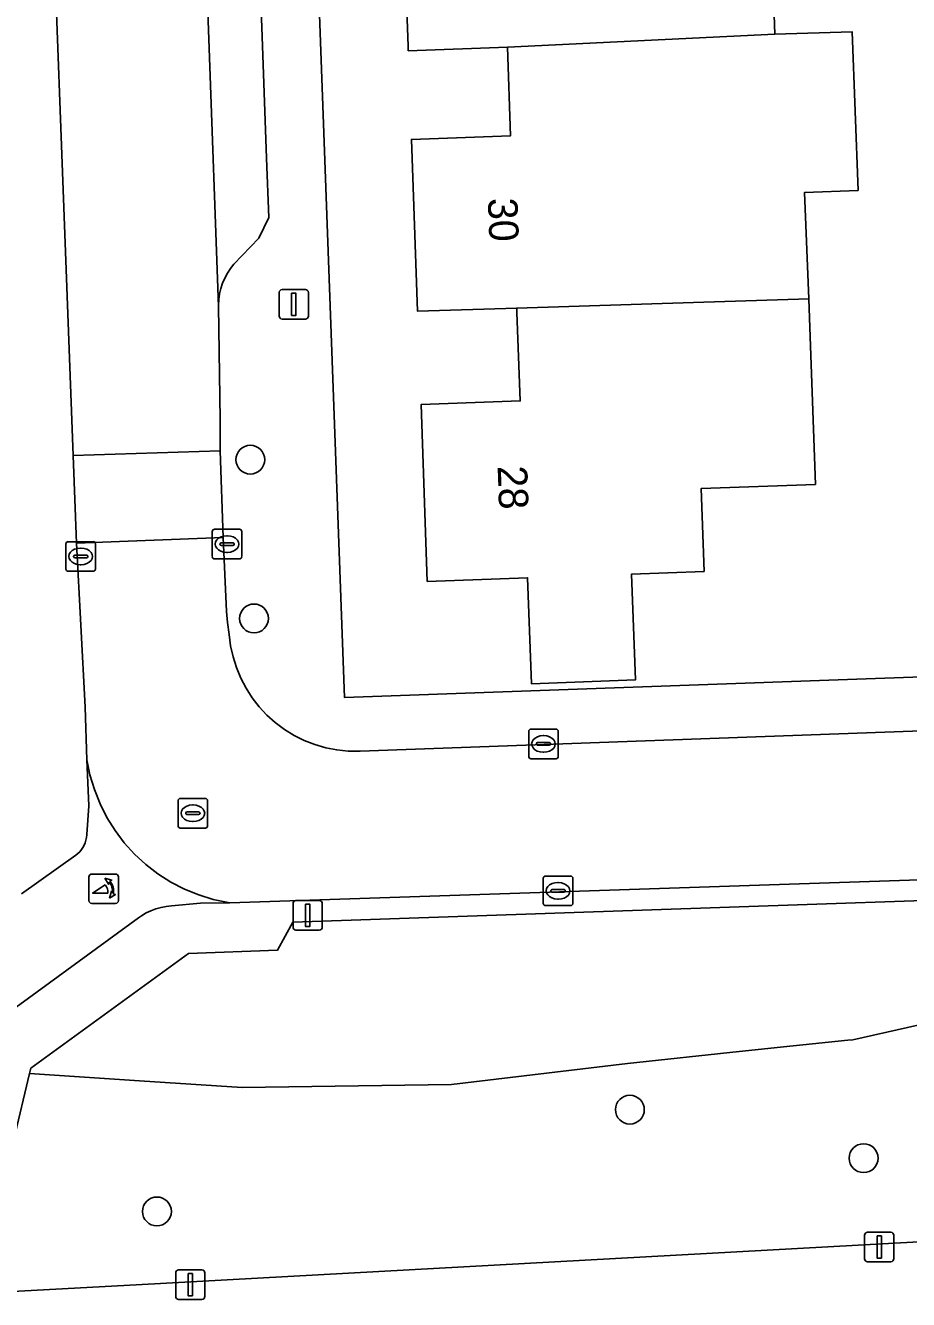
# Model space of a CAD drawing. Extents: x 161084 to 161928, y 385354 to 386522.
# Drawn here: x 161561.57 to 161591.5, y 386315.36 to 386358.53 of the extents above; entities that cross this region are included whole.
import ezdxf

# ---------------------------------------------------------------- set-up
doc = ezdxf.new("R2010")
doc.units = 0
for name, color, linetype in [('IMGEO_Boom', 7, 'Continuous'), ('IMGEO_Erf', 7, 'Continuous'), ('IMGEO_Fietspad_gesloten', 7, 'Continuous'), ('IMGEO_Groenvoorziening', 7, 'Continuous'), ('IMGEO_Kolk', 7, 'Continuous'), ('IMGEO_Lichtmast', 7, 'Continuous'), ('IMGEO_Pand', 7, 'Continuous'), ('IMGEO_Pand_nummerreeks', 7, 'Continuous'), ('IMGEO_Parkeervlak_open', 7, 'Continuous'), ('IMGEO_Poller', 7, 'Continuous'), ('IMGEO_Rijbaan_lokaal_open', 7, 'Continuous'), ('IMGEO_Rioolput', 7, 'Continuous'), ('IMGEO_Voetpad_open', 7, 'Continuous')]:
    doc.layers.add(name, color=color, linetype=linetype)

msp = doc.modelspace()

# ---------------------------------------------------------------- linework, layer by layer
at = {"layer": 'IMGEO_Boom'}
for centre in [(161569.192, 386343.819), (161569.317, 386338.44), (161582.059, 386321.798), (161589.982, 386320.154), (161566.025, 386318.349)]:
    msp.add_circle(centre, 0.489, dxfattribs=at)
at = {"layer": 'IMGEO_Erf'}
msp.add_lwpolyline([(161631.468, 386442.867), (161630.642, 386465.121), (161630.394, 386473.506), (161567.522, 386471.288), (161567.994, 386457.272), (161568.518, 386442.6), (161570.26, 386393.761), (161572.389, 386335.756), (161635.223, 386338.014), (161632.968, 386402.53)], close=True, dxfattribs=at)
msp.add_lwpolyline([(161586.844, 386361.828), (161586.967, 386358.236), (161589.592, 386358.317), (161589.796, 386352.942), (161587.977, 386352.871), (161588.122, 386349.271), (161588.169, 386347.976), (161588.351, 386342.979), (161584.471, 386342.838), (161584.573, 386340.035), (161582.116, 386339.945), (161582.247, 386336.359), (161578.719, 386336.23), (161578.588, 386339.817), (161575.19, 386339.693), (161574.979, 386345.688), (161578.341, 386345.812), (161578.231, 386348.806), (161578.226, 386348.956), (161574.861, 386348.849), (161574.65, 386354.672), (161578.017, 386354.793), (161577.91, 386357.791), (161574.544, 386357.671), (161574.538, 386357.829), (161574.331, 386363.666)], dxfattribs=at)
at = {"layer": 'IMGEO_Fietspad_gesloten'}
msp.add_lwpolyline([(161560.955, 386325.052), (161565.406, 386328.302), (161565.501, 386328.368), (161565.657, 386328.461), (161565.82, 386328.539), (161565.99, 386328.603), (161566.165, 386328.651), (161566.343, 386328.683), (161566.524, 386328.699), (161567.502, 386328.792), (161568.499, 386328.806), (161568.445, 386328.815), (161567.937, 386328.922), (161567.441, 386329.075), (161566.96, 386329.271), (161566.498, 386329.509), (161566.06, 386329.788), (161565.648, 386330.104), (161565.266, 386330.457), (161564.918, 386330.842), (161564.605, 386331.256), (161564.33, 386331.697), (161564.096, 386332.16), (161563.904, 386332.643), (161563.756, 386333.141), (161563.653, 386333.65), (161563.721, 386332.089), (161563.65, 386331.116), (161563.649, 386331.103), (161563.637, 386331.015), (161563.617, 386330.928), (161563.59, 386330.843), (161563.555, 386330.761), (161563.513, 386330.682), (161563.464, 386330.607), (161563.408, 386330.538), (161563.347, 386330.473), (161563.28, 386330.414), (161561.432, 386329.112)], dxfattribs=at)
at = {"layer": 'IMGEO_Groenvoorziening'}
for points in [[(161609.444, 386329.484), (161570.635, 386328.149), (161570.117, 386327.204), (161567.091, 386327.083), (161561.748, 386323.2), (161561.706, 386323.026), (161565.44, 386322.777), (161568.914, 386322.546), (161576.017, 386322.647), (161581.98, 386323.361), (161585.759, 386323.768), (161587.598, 386323.958), (161589.442, 386324.148), (161589.616, 386324.166), (161593.328, 386325.003), (161597.353, 386325.578), (161602.55, 386325.782), (161609.606, 386325.682)], [(161608.146, 386324.201), (161609.666, 386324.273), (161609.606, 386325.682), (161602.55, 386325.782), (161597.353, 386325.578), (161593.328, 386325.003), (161589.616, 386324.166), (161589.442, 386324.148), (161587.598, 386323.958), (161585.759, 386323.768), (161581.98, 386323.361), (161576.017, 386322.647), (161568.914, 386322.546), (161565.44, 386322.777), (161561.706, 386323.026), (161560.629, 386318.555), (161559.868, 386315.569), (161565.325, 386315.863), (161605.016, 386318.038), (161608.353, 386318.221)]]:
    msp.add_lwpolyline(points, close=True, dxfattribs=at)
at = {"layer": 'IMGEO_Kolk'}
for p, q in [((161567.903, 386340.533), (161567.903, 386341.385)), ((161567.978, 386341.459), (161568.83, 386341.459)), ((161568.391, 386341.239), (161568.416, 386341.239)), ((161568.904, 386341.385), (161568.904, 386340.533)), ((161562.942, 386340.115), (161562.942, 386340.967)), ((161563.017, 386341.041), (161563.869, 386341.041)), ((161563.43, 386340.821), (161563.455, 386340.821)), ((161563.943, 386340.967), (161563.943, 386340.115)), ((161568.162, 386340.953), (161568.162, 386340.965)), ((161568.6, 386340.916), (161568.202, 386340.916)), ((161568.205, 386341.002), (161568.603, 386341.002)), ((161568.414, 386340.679), (161568.389, 386340.679)), ((161568.646, 386340.965), (161568.646, 386340.953)), ((161563.201, 386340.535), (161563.201, 386340.547)), ((161563.639, 386340.498), (161563.241, 386340.498)), ((161563.244, 386340.584), (161563.642, 386340.584)), ((161563.453, 386340.261), (161563.428, 386340.261)), ((161563.685, 386340.547), (161563.685, 386340.535)), ((161568.83, 386340.459), (161567.978, 386340.459)), ((161563.869, 386340.041), (161563.017, 386340.041)), ((161578.704, 386334.689), (161579.556, 386334.689)), ((161578.629, 386333.763), (161578.629, 386334.615)), ((161578.888, 386334.183), (161578.888, 386334.195)), ((161578.931, 386334.232), (161579.329, 386334.232)), ((161579.117, 386334.469), (161579.142, 386334.469)), ((161579.372, 386334.195), (161579.372, 386334.183)), ((161579.63, 386334.615), (161579.63, 386333.763)), ((161579.326, 386334.146), (161578.928, 386334.146)), ((161579.14, 386333.909), (161579.115, 386333.909)), ((161579.556, 386333.689), (161578.704, 386333.689)), ((161579.124, 386328.785), (161579.124, 386329.637)), ((161579.199, 386329.711), (161580.051, 386329.711)), ((161579.612, 386329.491), (161579.637, 386329.491)), ((161580.125, 386329.637), (161580.125, 386328.785)), ((161579.383, 386329.205), (161579.383, 386329.217)), ((161579.821, 386329.168), (161579.423, 386329.168)), ((161579.426, 386329.254), (161579.824, 386329.254)), ((161579.867, 386329.217), (161579.867, 386329.205)), ((161580.051, 386328.711), (161579.199, 386328.711)), ((161579.635, 386328.931), (161579.61, 386328.931))]:
    msp.add_line(p, q, dxfattribs=at)
for points in [[(161567.903, 386340.533), (161567.903, 386341.385)], [(161567.978, 386341.459), (161568.83, 386341.459)], [(161568.904, 386341.385), (161568.904, 386340.533)], [(161562.942, 386340.115), (161562.942, 386340.967)], [(161563.017, 386341.041), (161563.869, 386341.041)], [(161563.943, 386340.967), (161563.943, 386340.115)], [(161568.83, 386340.459), (161567.978, 386340.459)], [(161563.869, 386340.041), (161563.017, 386340.041)], [(161578.704, 386334.689), (161579.556, 386334.689)], [(161578.629, 386333.763), (161578.629, 386334.615)], [(161579.63, 386334.615), (161579.63, 386333.763)], [(161579.556, 386333.689), (161578.704, 386333.689)], [(161579.124, 386328.785), (161579.124, 386329.637)], [(161579.199, 386329.711), (161580.051, 386329.711)], [(161580.125, 386329.637), (161580.125, 386328.785)], [(161580.051, 386328.711), (161579.199, 386328.711)]]:
    msp.add_lwpolyline(points, dxfattribs=at)
for centre, radius, start, end in [((161567.98, 386341.383), 0.0765, 91.552, 178.448), ((161567.98, 386341.383), 0.0765, 91.552, 178.448), ((161568.828, 386341.383), 0.0765, 1.552, 88.448), ((161568.828, 386341.383), 0.0765, 1.552, 88.448), ((161563.019, 386340.965), 0.0765, 91.552, 178.448), ((161563.019, 386340.965), 0.0765, 91.552, 178.448), ((161563.867, 386340.965), 0.0765, 1.552, 88.448), ((161563.867, 386340.965), 0.0765, 1.552, 88.448), ((161568.202, 386340.962), 0.0403, 85.8775, 175.7526), ((161568.199, 386340.952), 0.0366, 178.938, 274.7102), ((161568.603, 386340.959), 0.043, 264.8664, 352.4533), ((161568.607, 386340.964), 0.0386, 1.7309, 96.639), ((161563.241, 386340.544), 0.0403, 85.8775, 175.7526), ((161563.238, 386340.534), 0.0366, 178.938, 274.7102), ((161563.642, 386340.541), 0.043, 264.8664, 352.4533), ((161563.646, 386340.546), 0.0386, 1.7309, 96.639), ((161567.98, 386340.535), 0.0765, 181.552, 268.448), ((161567.98, 386340.535), 0.0765, 181.552, 268.448), ((161568.828, 386340.535), 0.0765, 271.552, 358.448), ((161568.828, 386340.535), 0.0765, 271.552, 358.448), ((161563.019, 386340.117), 0.0765, 181.552, 268.448), ((161563.019, 386340.117), 0.0765, 181.552, 268.448), ((161563.867, 386340.117), 0.0765, 271.552, 358.448), ((161563.867, 386340.117), 0.0765, 271.552, 358.448), ((161578.706, 386334.613), 0.0765, 91.552, 178.448), ((161578.706, 386334.613), 0.0765, 91.552, 178.448), ((161579.554, 386334.613), 0.0765, 1.552, 88.448), ((161579.554, 386334.613), 0.0765, 1.552, 88.448), ((161578.928, 386334.192), 0.0403, 85.8775, 175.7526), ((161579.333, 386334.194), 0.0386, 1.7309, 96.639), ((161578.925, 386334.182), 0.0366, 178.938, 274.7102), ((161579.329, 386334.189), 0.043, 264.8664, 352.4533), ((161578.706, 386333.765), 0.0765, 181.552, 268.448), ((161578.706, 386333.765), 0.0765, 181.552, 268.448), ((161579.554, 386333.765), 0.0765, 271.552, 358.448), ((161579.554, 386333.765), 0.0765, 271.552, 358.448), ((161579.201, 386329.635), 0.0765, 91.552, 178.448), ((161579.201, 386329.635), 0.0765, 91.552, 178.448), ((161580.049, 386329.635), 0.0765, 1.552, 88.448), ((161580.049, 386329.635), 0.0765, 1.552, 88.448), ((161579.423, 386329.214), 0.0403, 85.8775, 175.7526), ((161579.42, 386329.204), 0.0366, 178.938, 274.7102), ((161579.824, 386329.211), 0.043, 264.8664, 352.4533), ((161579.828, 386329.216), 0.0386, 1.7309, 96.639), ((161579.201, 386328.787), 0.0765, 181.552, 268.448), ((161579.201, 386328.787), 0.0765, 181.552, 268.448), ((161580.049, 386328.787), 0.0765, 271.552, 358.448), ((161580.049, 386328.787), 0.0765, 271.552, 358.448)]:
    msp.add_arc(centre, radius, start, end, dxfattribs=at)
for centre, major_axis, ratio, start_param, end_param in [((161568.39, 386340.959), (-0.387, 0.002), 0.722429, 4.712389, 7.853982), ((161568.415, 386340.959), (-0.39, 0.002), 0.717154, 1.570796, 4.712389), ((161563.429, 386340.541), (-0.387, 0.002), 0.722429, 4.712389, 7.853982), ((161563.454, 386340.541), (-0.39, 0.002), 0.717154, 1.570796, 4.712389), ((161579.116, 386334.189), (-0.387, 0.002), 0.722429, 4.712389, 7.853982), ((161579.141, 386334.189), (-0.39, 0.002), 0.717154, 1.570796, 4.712389), ((161579.611, 386329.211), (-0.387, 0.002), 0.722429, 4.712389, 7.853982), ((161579.636, 386329.211), (-0.39, 0.002), 0.717154, 1.570796, 4.712389)]:
    msp.add_ellipse(centre, major_axis=major_axis, ratio=ratio, start_param=start_param, end_param=end_param, dxfattribs=at)
at = {"layer": 'IMGEO_Lichtmast'}
for p, q in [((161570.169, 386348.684), (161570.169, 386349.484)), ((161570.169, 386349.484), (161570.169, 386348.684)), ((161570.269, 386349.584), (161571.059, 386349.584)), ((161571.059, 386349.584), (161570.269, 386349.584)), ((161571.159, 386349.484), (161571.159, 386348.684)), ((161571.159, 386348.684), (161571.159, 386349.484)), ((161571.059, 386348.584), (161570.269, 386348.584)), ((161570.269, 386348.584), (161571.059, 386348.584)), ((161570.64, 386327.981), (161570.64, 386328.781)), ((161570.64, 386328.781), (161570.64, 386327.981)), ((161570.74, 386328.881), (161571.53, 386328.881)), ((161571.53, 386328.881), (161570.74, 386328.881)), ((161571.63, 386328.781), (161571.63, 386327.981)), ((161571.63, 386327.981), (161571.63, 386328.781)), ((161571.53, 386327.881), (161570.74, 386327.881)), ((161570.74, 386327.881), (161571.53, 386327.881)), ((161590.016, 386316.743), (161590.016, 386317.543)), ((161590.016, 386317.543), (161590.016, 386316.743)), ((161590.116, 386317.643), (161590.906, 386317.643)), ((161590.906, 386317.643), (161590.116, 386317.643)), ((161591.006, 386317.543), (161591.006, 386316.743)), ((161591.006, 386316.743), (161591.006, 386317.543)), ((161590.906, 386316.643), (161590.116, 386316.643)), ((161590.116, 386316.643), (161590.906, 386316.643)), ((161566.661, 386315.468), (161566.661, 386316.268)), ((161566.661, 386316.268), (161566.661, 386315.468)), ((161566.761, 386316.368), (161567.551, 386316.368)), ((161567.551, 386316.368), (161566.761, 386316.368)), ((161567.651, 386316.268), (161567.651, 386315.468)), ((161567.651, 386315.468), (161567.651, 386316.268)), ((161567.551, 386315.368), (161566.761, 386315.368)), ((161566.761, 386315.368), (161567.551, 386315.368))]:
    msp.add_line(p, q, dxfattribs=at)
for points in [[(161570.589, 386349.459), (161570.739, 386349.459), (161570.739, 386348.709), (161570.589, 386348.709), (161570.589, 386349.459)], [(161571.06, 386328.756), (161571.21, 386328.756), (161571.21, 386328.006), (161571.06, 386328.006), (161571.06, 386328.756)], [(161590.436, 386317.518), (161590.586, 386317.518), (161590.586, 386316.768), (161590.436, 386316.768), (161590.436, 386317.518)], [(161567.081, 386316.243), (161567.231, 386316.243), (161567.231, 386315.493), (161567.081, 386315.493), (161567.081, 386316.243)]]:
    msp.add_lwpolyline(points, dxfattribs=at)
for centre, start, end in [((161570.269, 386349.484), 90, 180), ((161570.269, 386349.484), 90, 180), ((161571.059, 386349.484), 0, 90), ((161571.059, 386349.484), 360, 90), ((161570.269, 386348.684), 180, 270), ((161570.269, 386348.684), 180, 270), ((161571.059, 386348.684), 270, 0), ((161571.059, 386348.684), 270, 0), ((161570.74, 386328.781), 90, 180), ((161570.74, 386328.781), 90, 180), ((161571.53, 386328.781), 0, 90), ((161571.53, 386328.781), 360, 90), ((161570.74, 386327.981), 180, 270), ((161570.74, 386327.981), 180, 270), ((161571.53, 386327.981), 270, 0), ((161571.53, 386327.981), 270, 0), ((161590.116, 386317.543), 90, 180), ((161590.116, 386317.543), 90, 180), ((161590.906, 386317.543), 0, 90), ((161590.906, 386317.543), 360, 90), ((161590.116, 386316.743), 180, 270), ((161590.116, 386316.743), 180, 270), ((161590.906, 386316.743), 270, 0), ((161590.906, 386316.743), 270, 0), ((161566.761, 386316.268), 90, 180), ((161566.761, 386316.268), 90, 180), ((161567.551, 386316.268), 0, 90), ((161567.551, 386316.268), 360, 90), ((161566.761, 386315.468), 180, 270), ((161566.761, 386315.468), 180, 270), ((161567.551, 386315.468), 270, 0), ((161567.551, 386315.468), 270, 0)]:
    msp.add_arc(centre, 0.1, start, end, dxfattribs=at)
at = {"layer": 'IMGEO_Pand'}
for points in [[(161583.575, 386367.1), (161577.586, 386366.932), (161577.591, 386366.772), (161577.692, 386363.779), (161574.331, 386363.666), (161574.538, 386357.829), (161574.544, 386357.671), (161577.91, 386357.791), (161586.967, 386358.236), (161586.844, 386361.828), (161586.173, 386361.803), (161585.979, 386367.171)], [(161586.967, 386358.236), (161577.91, 386357.791), (161578.017, 386354.793), (161574.65, 386354.672), (161574.861, 386348.849), (161578.226, 386348.956), (161584.217, 386349.147), (161588.122, 386349.271), (161587.977, 386352.871), (161589.796, 386352.942), (161589.592, 386358.317)], [(161588.122, 386349.271), (161584.217, 386349.147), (161578.226, 386348.956), (161578.231, 386348.806), (161578.341, 386345.812), (161574.979, 386345.688), (161575.19, 386339.693), (161578.588, 386339.817), (161578.719, 386336.23), (161582.247, 386336.359), (161582.116, 386339.945), (161584.573, 386340.035), (161584.471, 386342.838), (161588.351, 386342.979), (161588.169, 386347.976)]]:
    msp.add_lwpolyline(points, close=True, dxfattribs=at)
at = {"layer": 'IMGEO_Parkeervlak_open'}
msp.add_lwpolyline([(161566.15, 386403.361), (161568.112, 386349.004), (161568.112, 386349.058), (161568.121, 386349.247), (161568.147, 386349.434), (161568.189, 386349.619), (161568.248, 386349.798), (161568.323, 386349.972), (161568.413, 386350.139), (161568.518, 386350.296), (161568.636, 386350.444), (161569.479, 386351.326), (161569.819, 386352.029), (161569.745, 386354.039), (161569.605, 386357.84), (161569.422, 386362.837)], dxfattribs=at)
at = {"layer": 'IMGEO_Poller'}
for p, q in [((161563.722, 386329.686), (161563.722, 386328.879)), ((161563.722, 386329.686), (161563.722, 386328.879)), ((161564.624, 386329.781), (161563.816, 386329.781)), ((161564.624, 386329.781), (161563.816, 386329.781)), ((161564.718, 386328.879), (161564.718, 386329.686)), ((161564.718, 386328.879), (161564.718, 386329.686)), ((161563.816, 386328.784), (161564.624, 386328.784)), ((161563.816, 386328.784), (161564.624, 386328.784))]:
    msp.add_line(p, q, dxfattribs=at)
for points in [[(161564.401, 386329.51), (161564.389, 386329.437), (161564.264, 386329.642)], [(161564.264, 386329.642), (161564.495, 386329.576), (161564.424, 386329.544)], [(161564.357, 386329.137), (161563.844, 386329.137), (161564.274, 386329.412)], [(161564.417, 386328.965), (161564.483, 386329.196), (161564.513, 386329.128)], [(161564.549, 386329.101), (161564.621, 386329.09), (161564.417, 386328.965)]]:
    msp.add_lwpolyline(points, dxfattribs=at)
for centre, radius, start, end in [((161563.816, 386329.686), 0.0946, 90, 180), ((161563.816, 386329.686), 0.0946, 90, 180), ((161564.043, 386329.197), 0.476, 351.7527, 41.1691), ((161564.043, 386329.197), 0.516, 349.3569, 42.2912), ((161564.624, 386329.686), 0.0946, 0, 90), ((161564.624, 386329.686), 0.0946, 0, 90), ((161564.029, 386329.187), 0.332, 351.3247, 42.4854), ((161563.816, 386328.879), 0.0946, 180, 270), ((161563.816, 386328.879), 0.0946, 180, 270), ((161564.624, 386328.879), 0.0946, 270, 0), ((161564.624, 386328.879), 0.0946, 270, 0)]:
    msp.add_arc(centre, radius, start, end, dxfattribs=at)
at = {"layer": 'IMGEO_Rijbaan_lokaal_open'}
for points in [[(161566.15, 386403.361), (161561.005, 386403.158), (161561.264, 386394.976), (161563.183, 386343.955), (161568.17, 386344.123), (161568.166, 386345.179), (161568.112, 386349.004)], [(161568.17, 386344.123), (161563.183, 386343.955), (161563.294, 386340.985), (161568.267, 386341.18)]]:
    msp.add_lwpolyline(points, close=True, dxfattribs=at)
msp.add_lwpolyline([(161605.365, 386335.118), (161572.919, 386333.939), (161572.891, 386333.938), (161572.506, 386333.944), (161572.124, 386333.984), (161571.746, 386334.059), (161571.377, 386334.167), (161571.019, 386334.307), (161570.675, 386334.479), (161570.347, 386334.68), (161570.039, 386334.911), (161569.753, 386335.168), (161569.49, 386335.449), (161569.254, 386335.753), (161569.046, 386336.076), (161568.868, 386336.417), (161568.721, 386336.773), (161568.606, 386337.14), (161568.525, 386337.516), (161568.477, 386337.897), (161568.419, 386338.297), (161568.381, 386338.677), (161568.267, 386341.18), (161563.294, 386340.985), (161563.592, 386335.431), (161563.653, 386333.65), (161563.756, 386333.141), (161563.904, 386332.643), (161564.096, 386332.16), (161564.33, 386331.697), (161564.605, 386331.256), (161564.918, 386330.842), (161565.266, 386330.457), (161565.648, 386330.104), (161566.06, 386329.788), (161566.498, 386329.509), (161566.96, 386329.271), (161567.441, 386329.075), (161567.937, 386328.922), (161568.445, 386328.815), (161568.499, 386328.806), (161572.563, 386328.942), (161639.625, 386331.173)], dxfattribs=at)
at = {"layer": 'IMGEO_Rioolput'}
for p, q in [((161566.743, 386331.414), (161566.743, 386332.266)), ((161566.818, 386332.34), (161567.67, 386332.34)), ((161567.231, 386332.12), (161567.256, 386332.12)), ((161567.744, 386332.266), (161567.744, 386331.414)), ((161567.002, 386331.834), (161567.002, 386331.846)), ((161567.44, 386331.797), (161567.042, 386331.797)), ((161567.045, 386331.883), (161567.443, 386331.883)), ((161567.486, 386331.846), (161567.486, 386331.834)), ((161567.67, 386331.34), (161566.818, 386331.34)), ((161567.254, 386331.56), (161567.229, 386331.56))]:
    msp.add_line(p, q, dxfattribs=at)
for points in [[(161566.743, 386331.414), (161566.743, 386332.266)], [(161566.818, 386332.34), (161567.67, 386332.34)], [(161567.744, 386332.266), (161567.744, 386331.414)], [(161567.67, 386331.34), (161566.818, 386331.34)]]:
    msp.add_lwpolyline(points, dxfattribs=at)
for centre, radius, start, end in [((161566.82, 386332.264), 0.0765, 91.552, 178.448), ((161566.82, 386332.264), 0.0765, 91.552, 178.448), ((161567.668, 386332.264), 0.0765, 1.552, 88.448), ((161567.668, 386332.264), 0.0765, 1.552, 88.448), ((161567.042, 386331.843), 0.0403, 85.8775, 175.7526), ((161567.039, 386331.833), 0.0366, 178.938, 274.7102), ((161567.443, 386331.84), 0.043, 264.8664, 352.4533), ((161567.447, 386331.845), 0.0386, 1.7309, 96.639), ((161566.82, 386331.416), 0.0765, 181.552, 268.448), ((161566.82, 386331.416), 0.0765, 181.552, 268.448), ((161567.668, 386331.416), 0.0765, 271.552, 358.448), ((161567.668, 386331.416), 0.0765, 271.552, 358.448)]:
    msp.add_arc(centre, radius, start, end, dxfattribs=at)
for centre, major_axis, ratio, start_param, end_param in [((161567.23, 386331.84), (-0.387, 0.002), 0.722429, 4.712389, 7.853982), ((161567.255, 386331.84), (-0.39, 0.002), 0.717154, 1.570796, 4.712389)]:
    msp.add_ellipse(centre, major_axis=major_axis, ratio=ratio, start_param=start_param, end_param=end_param, dxfattribs=at)
at = {"layer": 'IMGEO_Voetpad_open'}
for points in [[(161635.223, 386338.014), (161572.389, 386335.756), (161570.26, 386393.761), (161568.518, 386442.6), (161567.994, 386457.272)], [(161561.432, 386329.112), (161563.28, 386330.414), (161563.347, 386330.473), (161563.408, 386330.538), (161563.464, 386330.607), (161563.513, 386330.682), (161563.555, 386330.761), (161563.59, 386330.843), (161563.617, 386330.928), (161563.637, 386331.015), (161563.649, 386331.103), (161563.65, 386331.116), (161563.721, 386332.089), (161563.653, 386333.65), (161563.592, 386335.431), (161563.294, 386340.985), (161563.183, 386343.955), (161561.264, 386394.976)], [(161569.422, 386362.837), (161569.605, 386357.84), (161569.745, 386354.039), (161569.819, 386352.029), (161569.479, 386351.326), (161568.636, 386350.444), (161568.518, 386350.296), (161568.413, 386350.139), (161568.323, 386349.972), (161568.248, 386349.798), (161568.189, 386349.619), (161568.147, 386349.434), (161568.121, 386349.247), (161568.112, 386349.058), (161568.112, 386349.004), (161568.166, 386345.179), (161568.17, 386344.123), (161568.267, 386341.18), (161568.381, 386338.677), (161568.419, 386338.297), (161568.477, 386337.897), (161568.525, 386337.516), (161568.606, 386337.14), (161568.721, 386336.773), (161568.868, 386336.417), (161569.046, 386336.076), (161569.254, 386335.753), (161569.49, 386335.449), (161569.753, 386335.168), (161570.039, 386334.911), (161570.347, 386334.68), (161570.675, 386334.479), (161571.019, 386334.307), (161571.377, 386334.167), (161571.746, 386334.059), (161572.124, 386333.984), (161572.506, 386333.944), (161572.891, 386333.938), (161572.919, 386333.939), (161605.365, 386335.118)], [(161639.625, 386331.173), (161572.563, 386328.942), (161568.499, 386328.806), (161567.502, 386328.792), (161566.524, 386328.699), (161566.343, 386328.683), (161566.165, 386328.651), (161565.99, 386328.603), (161565.82, 386328.539), (161565.657, 386328.461), (161565.501, 386328.368), (161565.406, 386328.302), (161560.955, 386325.052), (161558.612, 386315.514), (161559.868, 386315.569), (161560.629, 386318.555), (161561.706, 386323.026), (161561.748, 386323.2), (161567.091, 386327.083), (161570.117, 386327.204), (161570.635, 386328.149), (161609.444, 386329.484), (161610.96, 386329.563), (161646.674, 386330.47)], [(161667.929, 386321.203), (161609.873, 386318.297), (161608.353, 386318.221), (161605.016, 386318.038), (161565.325, 386315.863), (161559.868, 386315.569), (161558.612, 386315.514), (161551.01, 386315.15), (161550.913, 386317.691), (161550.507, 386317.373), (161549.494, 386316.716), (161548.427, 386316.153), (161547.314, 386315.687), (161546.164, 386315.322)]]:
    msp.add_lwpolyline(points, dxfattribs=at)

# ---------------------------------------------------------------- texts
at = {"layer": 'IMGEO_Pand_nummerreeks'}
for s, rotation, p in [('30', 272.0739, (161577.244, 386352.674)), ('28', 272.0166, (161577.574, 386343.603))]:
    msp.add_text(s, height=1, rotation=rotation, dxfattribs=at).set_placement(p)

doc.saveas('drawing.dxf')
